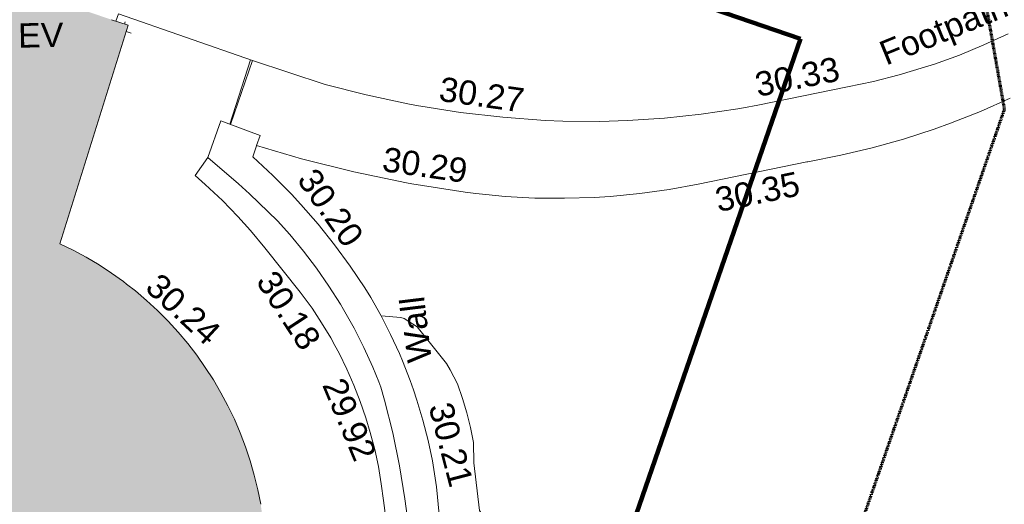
# Model space of a CAD drawing. Header units: millimetres. Extents: x -287732 to 520720, y -103372 to 287754.
# Tile 258 of 380: x 130475 to 145650, y 75731 to 83197. Entities that reach past the tile are written whole.
import ezdxf

# ---------------------------------------------------------------- set-up
doc = ezdxf.new("R2010")
doc.units = ezdxf.units.MM
doc.linetypes.add('Dash 1_5mm', pattern=[3, 1.5, -1.5])
doc.linetypes.add('IMPORT-UG_ELEC_STREET LIGHTING_QLB2 _2_', pattern=[2700, 1500, -300.0000000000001, 0, -250, 150, -300.0000000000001, 0, -200])
for name, color, linetype, lineweight, true_color in [('00_TOPO_EAVE', 7, 'Continuous', 9, 0x666666), ('00_UAV_BUILDING_OUTLINE', 5, 'Continuous', 9, 0x0000ff), ('00_UAV_CONCRETE', 9, 'Continuous', 9, 0x808080), ('00_UAV_EAVE', 7, 'Continuous', 9, 0x666666), ('00_UAV_FOOTPATH', 7, 'Continuous', 9, 0xa50000), ('00_UAV_WALL', 7, 'Continuous', 9, 0x7c00a5), ('01_DTM_CONTOUR_MJR', 7, 'Continuous', 9, 0x7f3f00), ('12333-PUM-2D-U-0001-C01 - Rev2_REVIT IMPORT_dwg', 7, 'Continuous', 9, 0x767676), ('A_RHA_Line', 7, 'Continuous', 9, 0x00a600)]:
    doc.layers.add(name, color=color, linetype=linetype, lineweight=lineweight, true_color=true_color)
doc.layers.add('00_UAV_SURFACE', color=7, linetype='Continuous', lineweight=9)
doc.layers.add('A_RHA_Detail', color=7, linetype='Continuous', lineweight=9)
doc.styles.add('Swis721 Lt BT_2', font='swissl.ttf', dxfattribs={"height": 375})

# ---------------------------------------------------------------- blocks, each defined once
blk = doc.blocks.new('12333-PUM-2D-U-0001-C01 - Rev2_REVIT IMPORT_dwg_MSL_Eaves_SYM_1-V86-Site Location Plan Proposed')
at = {"layer": '00_TOPO_EAVE', "color": 254, "true_color": 0xcccccc}
for p, q in [((84.05880818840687, 258.1988085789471), (116.0873754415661, 356.5791934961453)), ((356.5791934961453, -116.0873754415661), (147.2435561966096, -47.93638636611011))]:
    blk.add_line(p, q, dxfattribs=at)
blk = doc.blocks.new('12333-PUM-2D-U-0001-C01 - Rev2_REVIT IMPORT_dwg_MGS62954_T2_Galway_ITM_3d_Rev1-2077680-Site Location Plan Proposed')
at = {"layer": '00_UAV_CONCRETE', "color": 254, "true_color": 0xcccccc, "flags": 128}
blk.add_lwpolyline([(534039373.5321538, 725628553.8890716), (534039344.63754, 725628824.5851146), (534039314.2696524, 725629082.7058187), (534039273.4936813, 725629349.4011105), (534039221.5854377, 725629614.154945), (534039158.6359868, 725629876.5028536), (534039094.8519999, 725630102.8345001), (534039011.5499399, 725630359.4467081), (534038917.5751459, 725630612.3454956), (534038813.0924818, 725630861.0871919), (534038698.2852455, 725631105.2354195), (534038634.3207237, 725631227.66846), (534038573.3548481, 725631344.3618597), (534038438.5204598, 725631578.0470033), (534038294.0186262, 725631805.880887), (534038114.1108117, 725632057.0618747), (534037581.852, 725632750.8345), (534037367.0075736, 725633018.619787), (534037175.8519999, 725633238.8345), (534036940.9283855, 725633489.1902126), (534036680.040969, 725633739.0572511), (534036527.0156951, 725633881.6522334), (534036726.5075468, 725634156.0472265)], dxfattribs=at)
at = {"layer": '00_UAV_FOOTPATH', "color": 254, "true_color": 0xcccccc, "flags": 128}
for points in [[(534035349.3266553, 725636280.8783555), (534035390.5935, 725636393.3545), (534037441.5935, 725635636.3545002), (534038554.5935, 725635250.3545), (534039186.1791149, 725635076.6993076), (534039824.4826465, 725634929.6445007), (534039988.5935, 725634896.3545002), (534040024.559492, 725634890.0385182), (534040633.7452346, 725634783.0595131), (534041283.0753632, 725634696.8800559), (534041935.44474, 725634637.9673165), (534042210.5935, 725634621.3544999), (534042781.6600134, 725634606.7359697), (534043205.5935, 725634611.3544999), (534043776.2059858, 725634638.4110168), (534044345.1849382, 725634689.3385714), (534044911.5321747, 725634764.0478195), (534044996.5987194, 725634778.0758693), (534045216.5935001, 725634814.3544999), (534046604.5935001, 725635073.3545), (534047006.1964012, 725635149.7708026), (534047404.2470458, 725635242.9374591), (534047798.0471177, 725635352.6910237), (534047951.5935, 725635400.3545), (534048338.3215145, 725635532.8904736), (534048719.1602725, 725635681.504679), (534049093.4416531, 725635845.9363965)], [(534049107.8519999, 725634854.8345002), (534048649.4337707, 725634659.5235701), (534048183.2388794, 725634483.580524), (534047928.8519999, 725634396.8345001), (534047452.2889045, 725634251.2967097), (534046970.049346, 725634125.8429718), (534046482.9793362, 725634020.693375), (534045973.2541426, 725633930.4305958), (534045957.6315215, 725633927.5098126), (534044279.852, 725633613.8345), (534043829.2642741, 725633540.0574039), (534043375.9823258, 725633485.2136786), (534042920.8013663, 725633449.3995383), (534042669.852, 725633437.8345001), (534042213.3064025, 725633431.6315885), (534041756.9015221, 725633444.5522634), (534041301.4380479, 725633476.573857), (534041001.4951916, 725633510.3322992), (534040847.7150178, 725633527.6401931), (534040683.8519999, 725633550.8345001), (534039866.080618, 725633695.709419), (534039785.8520002, 725633711.8345001), (534038975.6102967, 725633894.1725316), (534038173.7148376, 725634110.280023), (534037482.8519999, 725634325.8345001)]]:
    blk.add_lwpolyline(points, dxfattribs=at)
at = {"layer": '00_UAV_SURFACE', "color": 254, "true_color": 0xcccccc}
for p, q in [((534037410.1661021, 725635647.9539832), (534037078.9121668, 725634662.26422)), ((534037084.665198, 725634660.021033), (534037441.5935, 725635636.3544999))]:
    blk.add_line(p, q, dxfattribs=at)
at = {"layer": '00_UAV_WALL', "color": 254, "true_color": 0xcccccc, "flags": 128}
blk.add_lwpolyline([(534040242.8519999, 725628007.8345001), (534040163.0439705, 725629021.9806292), (534040107.3171172, 725629424.4026637), (534040046.9019016, 725629740.3960351), (534039973.3072512, 725630053.5822998), (534039886.6622765, 725630363.4120232), (534039834.7401115, 725630522.9860966), (534039787.1189819, 725630669.341658), (534039674.852, 725630970.8345), (534039627.2395662, 725631088.1136708), (534039497.576474, 725631382.5441236), (534039355.6976507, 725631671.2865843), (534039201.852, 725631953.8345), (534039110.7730712, 725632104.8553923), (534038890.9957772, 725632445.6804185), (534038657.1389943, 725632777.0031654), (534038409.612987, 725633098.2423799), (534038148.8519999, 725633408.8345001), (534038006.066137, 725633568.2585819), (534037725.9768934, 725633861.5396297), (534037420.1987872, 725634152.2487513), (534037482.4906229, 725634324.145271), (534037482.8519999, 725634325.8345001), (534037539.3663123, 725634482.7267343), (534037364.1783544, 725634551.0349596), (534036939.9494204, 725634716.4477308), (534036726.5075468, 725634156.0472265), (534037193.852, 725633742.8345), (534037359.25686, 725633587.698843), (534037786.8519999, 725633162.8345), (534037970.383294, 725632950.063466), (534038177.9659134, 725632689.7276008), (534038374.4647131, 725632420.9274366), (534038559.5349673, 725632144.1345401), (534038732.852, 725631859.8345), (534038778.9178229, 725631779.5093597), (534038936.7735018, 725631486.3423575), (534039082.2141544, 725631186.8222028), (534039214.9846288, 725630881.4743556), (534039302.1238197, 725630655.6505529), (534039334.8520002, 725630570.8345001), (534039387.9426265, 725630368.8165941), (534039504.4749649, 725629865.6308694), (534039599.8338532, 725629358.0066562), (534039673.8519999, 725628846.8345001), (534039703.2675887, 725628585.7767789)], dxfattribs=at)
at = {"layer": '01_DTM_CONTOUR_MJR', "color": 254, "true_color": 0xcccccc, "flags": 128}
blk.add_lwpolyline([(534041491.3744013, 725627209.5672723), (534041459.0169938, 725627266.0800508), (534041407.6017634, 725627469.7663484), (534041304.2515361, 725627851.758518), (534040820.4151382, 725628648.7216817), (534040747.0517433, 725629382.0583438), (534040748.1343284, 725629695.0579002), (534040703.2012353, 725629926.6289245), (534040649.659485, 725630152.2252072), (534040587.6414908, 725630376.4797205), (534040513.795563, 725630601.4587536), (534040408.1392508, 725630822.9070334), (534040348.838527, 725630917.9922097), (534039910.5544163, 725631491.512009), (534039710.1409081, 725631625.1643928), (534039662.0816661, 725631638.1300607), (534039356.178673, 725631670.4031541)], dxfattribs=at)
at = {"xscale": 0.375, "yscale": 0.375, "zscale": 0.375}
blk.add_blockref('12333-PUM-2D-U-0001-C01 - Rev2_REVIT IMPORT_dwg_MSL_Eaves_SYM_1-V86-Site Location Plan Proposed', (534035449.4072435, 725636136.8660975), dxfattribs=at)
at = {"layer": '00_UAV_BUILDING_OUTLINE', "color": 251, "true_color": 0x666666, "insert": (534035966.2975316, 725632415.5856314), "char_height": 375, "width": 1495.902363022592, "attachment_point": 1, "rotation": 316.3710687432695, "line_spacing_factor": 1.005061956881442, "style": 'Swis721 Lt BT_2'}
blk.add_mtext('30.24', dxfattribs=at)
at = {"layer": '00_UAV_CONCRETE', "color": 251, "true_color": 0x666666, "insert": (534037744.822867, 725632435.6460979), "char_height": 375, "width": 1495.902363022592, "attachment_point": 1, "rotation": 302.20343711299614, "line_spacing_factor": 1.005061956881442, "style": 'Swis721 Lt BT_2'}
blk.add_mtext('30.18', dxfattribs=at)
at = {"layer": '00_UAV_EAVE', "insert": (534033837.9633088, 725636273.6479424), "char_height": 375, "width": 736.078940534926, "attachment_point": 1, "line_spacing_factor": 1.005061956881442, "style": 'Swis721 Lt BT_2'}
blk.add_mtext('EV', dxfattribs=at)
at = {"layer": '00_UAV_FOOTPATH', "color": 251, "true_color": 0x666666, "char_height": 375, "attachment_point": 1, "line_spacing_factor": 1.005061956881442, "style": 'Swis721 Lt BT_2'}
for s, insert, width, rotation in [('Footpath', (534047069.6550971, 725635737.0618873), 2436.183848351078, 21.20514410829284), ('30.33', (534045154.0125732, 725635310.0281634), 1495.902363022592, 10.300996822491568), ('30.27', (534040349.3052403, 725635339.8079743), 1495.902363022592, 350.95508452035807), ('30.29', (534039456.0652949, 725634272.8060437), 1495.902363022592, 350.8439695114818), ('30.35', (534044509.6973069, 725633546.0246489), 1495.902363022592, 10.589685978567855)]:
    blk.add_mtext(s, dxfattribs=dict(at, insert=insert, width=width, rotation=rotation))
at = {"layer": '00_UAV_WALL', "color": 251, "true_color": 0x666666, "char_height": 375, "attachment_point": 1, "line_spacing_factor": 1.005061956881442, "style": 'Swis721 Lt BT_2'}
for s, insert, width, rotation in [('30.20', (534038396.0797378, 725633998.6386093), 1495.902363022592, 304.1054646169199), ('Wall', (534039753.890203, 725630925.164176), 1130.237340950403, 95.95020533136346), ('29.92', (534038773.7245563, 725630763.704192), 1495.902363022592, 291.76803004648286), ('30.21', (534040426.1518825, 725630352.3412154), 1495.902363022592, 283.681554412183)]:
    blk.add_mtext(s, dxfattribs=dict(at, insert=insert, width=width, rotation=rotation))
blk = doc.blocks.new('12333-PUM-2D-U-0001-C01 - Rev2_REVIT IMPORT_dwg-1620468-Site Location Plan Proposed')
blk.add_blockref('12333-PUM-2D-U-0001-C01 - Rev2_REVIT IMPORT_dwg_MGS62954_T2_Galway_ITM_3d_Rev1-2077680-Site Location Plan Proposed', (-533641079.6498471, -725615854.3561786))

msp = doc.modelspace()

# ---------------------------------------------------------------- hatches: boundary and pattern name
at = {"layer": 'A_RHA_Detail', "true_color": 0xc0c0c0}
h = msp.add_hatch(color=9, dxfattribs=at)
h.paths.add_polyline_path([(-80880.60083809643, -68502.79057078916), (-80400.865924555, -68483.41509113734), (-80400.865924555, -62984.64684185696), (-24474.85765177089, -63009.32043784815), (-24456.14471271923, -50840.30023858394), (-36622.55041039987, -50831.65104353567), (-36622.55041039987, -44228.57792613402), (-50959.0526582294, -44218.38599194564), (-50959.0526582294, -42573.78171514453), (-54563.9325804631, -42571.21897729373), (-54565.69773352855, -45054.17447474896), (-92408.82109321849, -45027.27149621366), (-92411.78875845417, -49201.74309222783), (-100061.9988811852, -49201.74309222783), (-100052.2214449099, -64852.82557838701), (-86120.90825229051, -64852.82557838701), (-86092.1662649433, -62957.90041523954), (-84861.10047608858, -62957.90041523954), (-84854.79052929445, -68240.109737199), (-80870.60226892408, -68240.10973722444)])
h.paths.add_polyline_path([(-137238.9269902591, -68461.9384092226), (-132719.7426408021, -68433.0633692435), (-132847.0731201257, -62850.04282283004), (-130454.6837966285, -62916.63108078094), (-130498.2830220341, -61355.85393642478), (-117581.136331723, -61423.42893438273), (-117492.3908565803, -49183.91309190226), (-125136.5200282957, -49178.47881952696), (-125133.572703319, -45032.61887136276), (-163007.1824077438, -45005.6942194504), (-163007.1824076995, -44090.2963411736), (-163123.8521269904, -44090.21339942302), (-163122.6389897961, -42383.75184302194), (-166563.8543419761, -42383.75184298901), (-166565.034908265, -44044.39824208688), (-193158.4656786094, -44025.49275805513), (-193195.152889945, -62863.65652504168), (-137269.7106414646, -62916.63108078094), (-137254.3708868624, -65679.90523788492)])
h.paths.add_polyline_path([(120310.9497607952, -32334.28230164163), (120312.4652266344, -31610.73011961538), (133451.2244789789, -31638.24899384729), (133469.2230092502, -19717.98315780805), (121295.7536929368, -19692.48606430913), (121319.8434528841, -8190.941560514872), (112277.0825930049, -8172.001674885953), (112263.1770823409, -14811.1234547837), (78285.85310969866, -14739.95861438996), (78292.82277619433, -8167.077575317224), (75241.99098605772, -8160.673431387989), (69355.76844233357, -8152.931592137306), (69353.6659720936, -9156.74635762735), (68372.60878945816, -9154.691552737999), (68372.60878945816, -13705.52853215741), (69333.7233474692, -13707.54156770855), (69325.07112547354, -16249.53369228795), (66623.4489111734, -16249.53369228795), (66619.79243935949, -17995.29925530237), (65989.07757494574, -17995.2992552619), (65985.44262772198, -19730.78799483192), (57152.23993377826, -19712.28702421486), (57127.42535098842, -31559.89463417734), (70277.87165424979, -31587.43801817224), (70277.87165431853, -32271.7414715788), (78263.96947909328, -32285.12944888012), (78266.62661740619, -31019.79372153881), (112335.8856506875, -31091.15111860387), (112335.8856506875, -32317.57330553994), (119781.4233959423, -32333.17321913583)])
h.paths.add_polyline_path([(7503.717409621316, -1791.439263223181), (15482.43097392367, -674.0213231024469), (15484.0826588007, 148.1327206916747), (56188.28042539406, 205.5276654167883), (56155.84326007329, 14338.3166313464), (18016.62665935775, 14236.48149539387), (17967.9025208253, 34313.18372071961), (21727.10644863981, 34324.0692624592), (21708.90974962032, 40608.10218321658), (18009.66447159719, 40608.10218321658), (17995.54603706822, 45483.75063442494), (9770.084204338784, 45420.6329473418), (3966.213879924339, 45446.76585222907), (3984.771235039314, 14176.56786832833), (1023.062455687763, 14176.56786837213), (-276.5134647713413, 14190.52623461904), (-231.6790044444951, 5968.135265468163), (-226.4491536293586, 193.7444677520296), (553.0869992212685, 183.4716499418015), (7477.609307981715, 143.2867586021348), (7488.638446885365, -674.0213231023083)])
h.paths.add_polyline_path([(77755.59663317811, 53.47451145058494), (77729.51881611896, 1699.844979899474), (94464.47132486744, 1659.976083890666), (94606.37913471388, 17991.390236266), (88810.4190114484, 18015.03260816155), (88799.89418497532, 14436.74271609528), (69413.88950349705, 14457.8773889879), (69377.35724448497, 99.62816357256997), (75241.99098605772, 67.32134432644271)])
h.paths.add_polyline_path([(61252.12079701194, 46453.95617366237), (105774.7348988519, 46472.68783506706), (105768.2642198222, 61852.61234306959), (92285.13876309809, 61852.61234306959), (92308.59670399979, 65784.30757140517), (96107.4668000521, 65767.60445243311), (96059.68081117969, 75209.20847378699), (101084.8427276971, 75071.88872764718), (104988.0046543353, 74765.36560406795), (108403.6894220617, 74363.8408943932), (112009.2703903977, 73787.25420861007), (115645.3524815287, 73049.69667206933), (116890.8108051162, 72761.69136252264), (120208.9929833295, 71893.18353872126), (120865.241739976, 71703.68484519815), (124135.6329506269, 70669.67317906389), (127435.6253142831, 69480.50055823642), (127820.4368670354, 69394.93141813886), (128274.3081769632, 69331.69585753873), (128731.8791144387, 69306.66104516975), (129189.9401488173, 69320.00258290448), (129645.2782985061, 69371.62688826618), (130094.6997111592, 69461.17185603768), (130535.0520071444, 69588.00939074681), (130963.246434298, 69751.24981927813), (131376.2795165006, 69949.74812590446), (131771.2541232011, 70182.11198903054), (132162.5575600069, 70460.5404660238), (132496.0921583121, 70741.69081113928), (132820.871367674, 71064.98072578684), (133117.4593294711, 71414.31364272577), (133383.77568926, 71787.23923950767), (133616.5473239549, 72178.5372844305), (133817.1647262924, 72590.54524898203), (133982.6025969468, 73017.89547513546), (134111.7005086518, 73457.59040801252), (134203.5529320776, 73906.54590458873), (134257.5155883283, 74361.61286216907), (134272.5462649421, 74819.5993153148), (134250.5259875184, 75277.29281745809), (134189.6227572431, 75731.48297747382), (134090.9274700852, 76178.98397757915), (133955.1324028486, 76616.65691993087), (133783.1900598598, 77041.43184345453), (133576.3064937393, 77450.32925647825), (133335.932843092, 77840.48103920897), (133063.7551572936, 78209.15055532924), (132761.6825665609, 78553.75185442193), (132431.8338935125, 78871.8678050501), (132076.5227905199, 79161.26705197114), (131698.2415080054, 79419.91966861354), (131299.6434187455, 79646.01139197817), (131093.5942456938, 79746.34209763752), (132146.0467355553, 83110.22226145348), (122787.7632953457, 86282.54285518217), (121604.3555412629, 82800.3591886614), (117095.9864227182, 83870.84033785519), (116841.9598400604, 83526.35449572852), (116120.5435466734, 91221.93611972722), (110237.7341284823, 91274.27491021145), (110194.3680786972, 90435.39030214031), (104988.0046543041, 90486.49901390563), (104973.2761846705, 94309.82427956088), (103746.1314668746, 94309.8242795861), (103839.9937121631, 122852.1474271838), (96365.09202306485, 122931.9599470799), (96350.3400238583, 123952.4168585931), (104555.5505249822, 123902.1925226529), (104607.3234458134, 120248.5396156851), (125502.5015002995, 120134.1933400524), (125662.0200253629, 137657.3796882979), (114479.5865733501, 137699.2256881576), (114382.306264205, 129149.9458158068), (104644.159003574, 129187.9975073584), (104577.9931702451, 126217.3903144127), (101184.4926406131, 126159.1566967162), (101264.6166812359, 135959.2655565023), (89967.23178808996, 135988.8856164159), (89927.63362986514, 125823.6463181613), (93630.53562302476, 125840.7948842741), (93580.65688892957, 122931.9599470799), (88697.38835376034, 122904.7310126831), (88679.3898954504, 95739.09143775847), (86378.25848996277, 95739.09143775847), (86378.18187189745, 96178.1008337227), (83279.50743284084, 96200.92083327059), (83273.62493422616, 95735.74732133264), (70169.67509619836, 95733.22421950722), (70166.26842742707, 96272.07409347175), (66674.99731294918, 96257.14073655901), (66654.74538556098, 95755.71092136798), (65784.77231079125, 95755.71092136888), (65887.65094984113, 117470.630565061), (53473.3427162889, 117487.9046429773), (53434.44066309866, 98570.46349063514), (40649.41626916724, 98570.46349063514), (40610.16711559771, 94406.01479078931), (38853.82372868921, 94410.36303440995), (38848.65589191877, 89463.65332729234), (40612.46601912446, 89518.45976927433), (40665.38257362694, 86257.73741128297), (38372.19584460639, 86305.72309285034), (38369.79374539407, 76901.0507917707), (50937.9512507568, 76944.40198294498), (50922.88567286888, 74598.78180889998), (56484.9061132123, 74588.85093771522), (56484.9061132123, 75194.85181995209), (92465.4037153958, 75233.0258166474), (92645.92783662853, 71766.64845094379), (89810.55521366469, 69362.83965827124), (85313.16173974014, 69360.94750420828), (85313.16173974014, 66907.4050808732), (75210.14498263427, 66903.15451589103), (75210.14498263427, 63815.70944550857), (70819.40014309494, 63815.70999200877), (70819.21601505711, 64253.35708059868), (69456.83415683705, 64253.35708059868), (69455.7195737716, 66901.99623166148), (61303.32856759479, 66898.5668068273), (61304.56054988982, 63970.32021231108), (70500.41048208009, 63970.32021219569), (70500.4088543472, 61852.59006207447), (61245.6438848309, 61848.69637488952), (61252.03558504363, 46656.49344428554)])
h.paths.add_polyline_path([(-17153.16561239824, 48569.32684293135), (-17153.16561224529, 60770.38083685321), (-29362.88357759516, 60774.70428694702), (-29362.88357759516, 67399.20394580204), (-43507.24466814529, 67405.01911303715), (-43488.5313307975, 69093.07334175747), (-45766.41866231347, 69109.32868388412), (-45794.3462003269, 67405.01911303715), (-47272.11273194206, 67404.2124544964), (-47272.44887633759, 66454.91798908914), (-86004.56386332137, 66468.63299519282), (-86006.66970787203, 60521.58362721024), (-92662.87722510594, 60521.58362721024), (-92665.2138765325, 50184.35611932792), (-79752.0168396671, 50179.78309939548), (-79752.016597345, 48591.4932381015), (-17157.7163123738, 48569.32845417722)])
h.paths.add_polyline_path([(-201056.4185878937, 48628.75479108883), (-138377.9751621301, 48634.64535779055), (-138377.9751621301, 50133.28201003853), (-125467.710581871, 50134.49626164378), (-125468.6909603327, 60566.1903686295), (-132186.8595614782, 60565.86652591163), (-132187.4203588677, 66533.0197876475), (-170643.3098734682, 66805.61809689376), (-170643.3098732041, 67738.78475848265), (-200340.0100486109, 67488.93693764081), (-200348.7171487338, 60827.78025104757), (-201057.5650552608, 60827.71357558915), (-201056.6510294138, 51102.04313372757)])
h.paths.add_polyline_path([(-240051.5126725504, 54769.19491160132), (-239444.490259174, 54811.10754483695), (-239186.5396223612, 54841.92927608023), (-238764.8191577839, 54940.98166103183), (-238382.4735933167, 55122.46891388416), (-237990.3402229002, 55354.87497234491), (-237269.2031023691, 55936.21515020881), (-237032.4836384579, 56225.56611516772), (-236793.0039602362, 56569.31473944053), (-236554.5880578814, 57004.26389721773), (-236432.7219585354, 57267.46508908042), (-236300.081527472, 57753.26238983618), (-236250.7285154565, 58017.17885684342), (-236235.6490609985, 58516.21786804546), (-236233.2538429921, 58987.85640053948), (-236213.7029795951, 59823.48083769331), (-236363.8287855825, 59820.86038205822), (-236634.0279869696, 60698.06075827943), (-236391.9547756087, 61432.19726339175), (-236225.4740089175, 61435.10319600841), (-236201.6036569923, 62637.68779596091), (-232563.5271750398, 62639.28734435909), (-232563.5271750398, 63049.03842404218), (-232732.1945866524, 63049.15302218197), (-232860.1521277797, 63457.95890274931), (-232731.606808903, 63914.24862697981), (-232560.8209656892, 63914.24862697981), (-232515.1276847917, 70598.00033009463), (-240628.6947849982, 70598.85496273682), (-240629.7923196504, 72350.98321577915), (-246412.6011212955, 72347.36085933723), (-246412.6011212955, 70616.45923936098), (-254449.5805725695, 70618.60952619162), (-254454.637144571, 70754.06491720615), (-254469.7140363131, 73191.66276250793), (-263883.2532625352, 73267.83063688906), (-263902.4181505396, 68260.74348553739), (-263714.8217520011, 68259.82096572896), (-263552.9672900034, 67819.65434396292), (-263719.0883117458, 67392.2068408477), (-263913.6298699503, 67392.20684284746), (-263956.7001913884, 58633.76423459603), (-260181.1963171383, 58611.22607638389), (-260192.3146983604, 56354.25111579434), (-257184.684388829, 56339.46086021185), (-257213.4419957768, 57092.93866021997), (-257338.5163846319, 57093.27331223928), (-257471.0109294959, 57531.74572308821), (-257338.5163845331, 58062.22513696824), (-257203.4956297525, 58064.06881289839), (-257173.5751889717, 58598.54056692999), (-256478.2273617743, 58575.27357994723), (-256478.2273617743, 58788.51859473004), (-256013.0091299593, 58911.92701534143), (-255397.0786664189, 58780.99767617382), (-255397.0786664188, 58595.982422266), (-243809.885361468, 58585.92793201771), (-243805.3570672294, 58352.04527760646), (-243740.939469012, 57884.52572680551), (-243619.0830608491, 57421.84877545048), (-243424.3877545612, 56943.65915412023), (-243247.1437899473, 56608.24157713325), (-243003.0710579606, 56249.99021479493), (-242732.2093200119, 55932.75703082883), (-242371.7230178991, 55603.12658811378), (-242141.255125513, 55424.88676767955), (-241804.9643037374, 55216.88439822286), (-241529.4640827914, 55077.02869055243), (-241100.6275144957, 54917.18295003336), (-240836.2134980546, 54840.82833176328), (-240453.4486195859, 54788.60784130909), (-240218.9578693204, 54777.28227442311)])
h.paths.add_polyline_path([(40276.69022552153, 59895.36417752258), (40328.62676029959, 69196.9439153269), (36588.99968785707, 69217.8245910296), (36619.46637569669, 74674.25962428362), (32264.36460078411, 74687.02318924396), (32233.48293867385, 69156.26826306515), (11916.69390495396, 69269.70959686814), (11966.66200111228, 78218.75165974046), (29087.509017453, 78123.15526808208), (29143.44567205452, 88141.1370047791), (15719.348796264, 88216.09212953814), (15732.60379610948, 90589.9978889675), (4594.294101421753, 90652.19003489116), (4525.129359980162, 78265.12250449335), (10096.76365553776, 78234.01258731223), (10077.43887221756, 74773.03821910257), (4547.641142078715, 74803.91453678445), (4465.579974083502, 60107.1600234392), (19125.89094760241, 60025.30234268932), (19139.86249374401, 62527.53804644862), (31738.59196305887, 62457.19146404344), (31724.55430858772, 59943.11609815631), (38369.79364225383, 59906.01157293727)])
h.paths.add_polyline_path([(-246083.0241259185, 72334.29150213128), (-246083.0594797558, 72334.30275087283), (-246208.2905500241, 72334.29150213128)])
h.paths.add_polyline_path([(-114575.3004830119, 112178.0758695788), (-114575.3246435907, 112178.0758695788), (-114707.2752166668, 115801.5811617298)])
h.paths.add_polyline_path([(-154699.9178765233, 101760.4080976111), (-114382.050333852, 101776.0542914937), (-114382.050333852, 106926.9360164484), (-113755.641395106, 106927.1792101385), (-113757.5507412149, 111847.2721531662), (-114431.6837526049, 111847.2721531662), (-114431.8097758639, 112178.0758695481), (-114575.3004830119, 112178.0758695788), (-114578.9984943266, 121707.2390833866), (-123056.9849702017, 121707.2390833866), (-123068.8201032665, 156452.7036899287), (-119381.2340625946, 156454.1348067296), (-119381.2340625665, 160165.8597952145), (-115501.031452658, 160167.3662801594), (-115503.3750945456, 166206.5793118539), (-132411.7987151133, 166599.6604729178), (-132411.8243278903, 166665.6603411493), (-135275.0124468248, 166664.5490317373), (-135275.0124468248, 166628.1883101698), (-135911.3205076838, 166628.1944502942), (-135911.3479256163, 166352.1604668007), (-152521.1633846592, 166345.7146753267), (-152518.3680955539, 159142.6836790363), (-150699.3133726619, 159117.9265656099), (-150758.5477087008, 122560.691203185), (-151059.2005266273, 122560.691203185), (-151061.0981347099, 121302.4374932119), (-154138.3148337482, 121372.6012653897), (-154138.3148337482, 121865.1834517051), (-154704.3888425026, 121867.2611370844), (-154688.5451973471, 119352.3937021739), (-154745.5933227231, 119352.3715636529), (-154745.5763474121, 118722.1532660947), (-160794.1544526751, 118748.7442832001), (-160794.1544526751, 119410.5425977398), (-163852.1622693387, 119422.408321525), (-163855.0715294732, 118762.2003111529), (-167568.6765459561, 118778.5256058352), (-166634.6619849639, 124395.1277019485), (-166930.050559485, 124500.0918161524), (-167568.6765459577, 124707.6250903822), (-168028.2173235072, 124841.3808647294), (-168630.5006276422, 124991.3056740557), (-169238.2056069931, 125117.4693074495), (-169850.3952285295, 125219.6772876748), (-170466.1255403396, 125297.7720169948), (-171089.11025998, 125351.8553033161), (-171704.4065937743, 125381.1774255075), (-172325.0479971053, 125386.3595015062), (-172782.2248668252, 125374.5832362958), (-173401.7764235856, 125337.4554476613), (-174109.844898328, 125263.4341236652), (-174634.1213722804, 125190.4100126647), (-175245.0145766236, 125080.719099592), (-176047.1958093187, 124895.7675260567), (-176665.4852587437, 124724.7228134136), (-177045.3001228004, 124609.1129151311), (-177631.5127792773, 124405.2077276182), (-176665.4852586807, 118818.5158794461), (-177558.9402083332, 118822.4435768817), (-177662.2853368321, 125263.4341236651), (-176365.3912351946, 126542.9270807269), (-159462.2970490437, 126319.910391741), (-157057.7396790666, 128609.0850976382), (-157060.6673204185, 136153.1661957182), (-158638.8016610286, 137740.2441626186), (-159352.3735831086, 137740.2441626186), (-161634.4140634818, 140201.1078539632), (-168727.9404945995, 140256.8191146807), (-171035.0401161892, 137942.8847305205), (-174184.1459014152, 137942.8847305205), (-176460.1167434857, 140292.2858551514), (-177341.6856934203, 140292.2858551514), (-177341.7113613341, 140358.4281613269), (-183428.5803825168, 140356.0660244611), (-185921.6385985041, 137917.4639994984), (-185921.6385985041, 131757.3091155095), (-186906.8767412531, 131756.9267733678), (-187725.3914540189, 130809.9989183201), (-187724.058890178, 127376.1828148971), (-186481.0281350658, 126304.5577463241), (-186479.4846754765, 122327.2959175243), (-185176.2828158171, 121059.4673825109), (-180304.1129154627, 121059.4673824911), (-180304.1136492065, 118802.0484409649), (-193555.3706955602, 118802.0484409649), (-193555.368699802, 133117.8341649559), (-192593.6442938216, 133118.2073819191), (-192593.6442938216, 134200.8158367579), (-192224.6284783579, 134200.9592041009), (-192225.5653014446, 136615.0101267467), (-192595.0012460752, 136615.0101267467), (-192595.4357332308, 137734.4745165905), (-193589.2709668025, 137734.4746851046), (-193589.2685988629, 147474.570583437), (-193163.2062206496, 147492.8644732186), (-192765.7252967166, 147531.087133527), (-192359.9383250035, 147589.5931622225), (-192199.8207947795, 147616.5827294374), (-191882.7548926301, 147682.9245600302), (-191568.5380070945, 147761.6632019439), (-191257.654638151, 147852.677242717), (-190828.6072909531, 148002.2045655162), (-190647.7999969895, 148070.9514233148), (-190349.7690789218, 148197.8750094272), (-190056.9509284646, 148336.4013817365), (-189769.797051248, 148486.3169427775), (-189405.3590254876, 148698.0567944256), (-189132.906026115, 148873.2749095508), (-188867.542109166, 149059.0543929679), (-188609.6764469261, 149255.1087866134), (-188354.9814055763, 149465.3525772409), (-188079.6339208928, 149713.879248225), (-187884.9836199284, 149901.8220103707), (-187545.928247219, 150265.8040604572), (-187446.29984479, 150378.3960832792), (-187241.3270201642, 150629.2310214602), (-187046.3599558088, 150887.9197697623), (-186861.6992771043, 151154.0634500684), (-186546.1373636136, 151669.829875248), (-186524.4196769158, 151707.0632450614), (-163675.2898318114, 151669.829875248), (-163687.5843045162, 148134.07679455), (-157303.6541541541, 148136.492106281), (-157303.6541541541, 155759.91501608), (-157557.4317586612, 155765.0384228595), (-157555.9168973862, 166678.0466575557), (-187009.2021991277, 166699.7464767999), (-187013.0952111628, 162054.4009359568), (-188707.17754695, 162044.5925187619), (-188705.9961892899, 155021.5333641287), (-188737.9999316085, 154650.5326604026), (-188799.0133969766, 154283.1866125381), (-188857.2045401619, 154035.4341107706), (-188966.1106131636, 153679.3368924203), (-189102.6200311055, 153332.8820747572), (-189265.8911675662, 152998.2056672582), (-189454.9174011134, 152677.371060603), (-189645.2484685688, 152421.3220123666), (-189916.9563410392, 152104.2450531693), (-190212.7041973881, 151809.4634871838), (-190530.6686598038, 151538.7947471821), (-190868.8893671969, 151293.9075915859), (-191225.281078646, 151076.3118324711), (-191597.6465194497, 150887.3490191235), (-192092.8415776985, 150682.5621956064), (-192519.2468154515, 150561.8451365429), (-192903.8930791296, 150482.240889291), (-193187.215491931, 150440.8868273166), (-193594.1866364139, 150407.1257787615), (-193594.5952989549, 151459.9895227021), (-205369.2399268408, 151455.4201247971), (-205354.4523517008, 113350.0822379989), (-207187.1580384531, 113349.3710182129), (-207184.3024929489, 105991.0636522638), (-205312.8748221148, 105991.1901500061), (-205311.2362476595, 101769.6553082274), (-175488.6451201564, 101781.2285901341), (-175488.6451201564, 110889.6985621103), (-154703.4627663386, 110897.5679794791), (-154700.2792295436, 102691.5597281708)])
h.paths.add_polyline_path([(193735.9435693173, 113047.8274774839), (208865.0938716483, 114991.0266430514), (208976.1154123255, 114126.6471160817), (216447.8967332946, 115086.3281915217), (216038.7305308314, 118271.9702413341), (232648.5073383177, 120405.3421626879), (233425.993615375, 114352.0734369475), (240632.2017567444, 115277.6440988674), (239854.8412683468, 121329.9334727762), (256406.8682407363, 123455.8879629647), (257091.7572256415, 118089.1198988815), (264572.2871227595, 119040.8180953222), (261877.8350555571, 138524.7609215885), (259178.7147038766, 138221.6086035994), (259197.3483655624, 137439.0084132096), (254686.1480587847, 136897.0007612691), (255412.6810205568, 131314.8303176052), (240852.7447969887, 129522.4514056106), (239771.0426543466, 137918.8519126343), (240649.5822431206, 138010.1984551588), (240062.3063116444, 142776.6750342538), (239165.7694642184, 142685.0143484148), (237630.9646614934, 151018.3171732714), (266172.8791088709, 154560.7889781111), (271297.1876944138, 142612.4006970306), (276531.7397502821, 144861.098714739), (274941.5029779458, 148527.9037281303), (302074.5307653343, 160134.9084326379), (300215.9323773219, 164320.1841173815), (301528.1613272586, 164907.0997989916), (300405.1237791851, 167477.8916353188), (299016.6944531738, 166945.7181824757), (295626.7488506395, 174518.754428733), (294333.0289184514, 177537.1551681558), (287288.8475947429, 174518.754428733), (289427.6893504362, 169661.0163463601), (272956.7816584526, 162557.1203578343), (271943.2187787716, 164897.4305293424), (267016.3118217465, 162764.0369715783), (268502.3094164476, 159357.0430143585), (265200.4029574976, 157946.4096681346), (226856.416695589, 153146.7821792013), (227510.3041274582, 148852.0205334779), (228280.9873165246, 141179.0007483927), (227302.3544112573, 141050.281300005), (227895.3788235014, 136433.1758633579), (228748.5501749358, 136523.8855003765), (229602.3077302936, 128023.7667641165), (217691.2359889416, 126493.8999679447), (217642.3600127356, 126874.433267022), (215138.5007311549, 126552.8357430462), (215194.9980427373, 126112.965074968), (215015.6132226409, 126089.924757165), (214840.9672575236, 127449.66446064), (192258.7012018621, 124549.1816390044), (193486.3576426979, 114991.0266430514)])
h.paths.add_polyline_path([(-78076.24187439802, 117605.5188722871), (-78076.23951902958, 117610.0871211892), (-78070.318122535, 129485.7330792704), (-74723.15926543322, 129478.385255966), (-74723.15926543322, 125435.7860624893), (-48015.64546086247, 125380.0246061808), (-47996.55031653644, 135872.5822179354), (-61198.15919578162, 135901.5630078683), (-74714.72264144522, 135923.5088764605), (-74723.6287602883, 131865.2975510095), (-78070.318122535, 131872.642169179), (-78062.97909487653, 149549.7689430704), (-58292.26570492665, 149541.5607197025), (-58292.26570491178, 148946.2407608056), (-37707.70924046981, 148937.6946533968), (-37703.30827430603, 159740.0672041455), (-44148.26955755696, 159742.7429641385), (-44148.26955755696, 162961.3319174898), (-49829.95437583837, 162961.3319174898), (-49830.92144130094, 160632.0129326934), (-78494.09026625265, 160643.9130440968), (-78494.09026625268, 161615.1537738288), (-78739.225852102, 161615.2555472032), (-78691.7919454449, 168187.9195488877), (-90844.57645036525, 168126.8149079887), (-90962.52567694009, 152686.7636277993), (-89064.97866809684, 152685.9758215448), (-89079.54115380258, 117610.0871211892), (-78374.80218507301, 117605.6428258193)])
h.paths.add_polyline_path([(69254.82576126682, 129235.9722870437), (69259.97086178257, 136167.789247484), (86068.0992678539, 136131.0235193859), (86008.66431381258, 164703.3084147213), (58789.63167882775, 164723.511581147), (58789.63167882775, 170119.2062865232), (54460.1632489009, 170122.4198087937), (54457.21717773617, 166153.279245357), (47042.2151650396, 166158.7829869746), (47041.10931533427, 164668.9097040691), (39173.27935198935, 164674.7495545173), (39172.83712618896, 164078.9539098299), (17014.87910992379, 164095.4005254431), (17002.38841206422, 147267.1142245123), (12659.63471563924, 147267.1142245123), (12653.60087534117, 139137.9291796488), (17031.41608901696, 139134.6797717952), (17024.5879174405, 129935.3194463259), (39191.34773726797, 129918.8662983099), (39191.34773726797, 129258.2867272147), (69014.0340609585, 129236.1510132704)])
h.paths.add_polyline_path([(39265.62356917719, 139467.8223435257), (33050.91021530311, 139484.1586867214), (33087.56357182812, 153427.9220784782), (39277.60130889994, 153411.6505991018), (39277.60130890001, 152830.3127277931), (43058.29603858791, 152820.3745823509), (43024.83899408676, 140092.5601633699), (39267.2657899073, 140092.5601633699)])
h.paths.add_polyline_path([(1979.548949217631, 189123.2414339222), (18699.10403225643, 189180.0465563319), (18678.46874730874, 195253.6675675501), (24349.02704561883, 195272.9334348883), (24334.96888372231, 199550.7690688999), (28829.78348974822, 199566.0403168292), (28798.3577216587, 208815.6446464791), (24334.949615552, 208806.151404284), (24333.90624841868, 209113.2475694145), (16811.59093053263, 209087.6903002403), (16806.58456499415, 208843.5909093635), (6772.293057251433, 208809.4991440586), (6797.166076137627, 201488.5780549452), (-8471.058649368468, 201436.7038490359), (-8471.058649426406, 200429.0172028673), (-11856.09020770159, 200417.5164702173), (-11823.72827009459, 190892.3684138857), (-7614.729360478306, 190906.6685966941), (-7614.729360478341, 190170.8290169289), (-4608.619189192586, 190169.2993656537), (-4608.238782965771, 190916.8832264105), (1973.379031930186, 190939.2444180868), (1977.122761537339, 189837.3456693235)])
h.paths.add_polyline_path([(-20506.22133143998, 190640.0286460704), (-20122.28942212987, 206347.1214480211), (-41550.34215551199, 207015.2557957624), (-41462.26177903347, 210449.6195896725), (-31391.41053372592, 210152.0276719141), (-31078.64493155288, 223862.5743669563), (-44305.08575743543, 224230.7972280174), (-44490.79956591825, 211865.5542346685), (-47510.12209648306, 211942.9901385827), (-47722.57925071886, 203659.0205614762), (-47076.06680548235, 203635.3001465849), (-47175.4684425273, 199531.9403872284), (-46801.21126120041, 199520.4703269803), (-46873.68175963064, 195478.5899481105), (-44600.40472248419, 195425.2559779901), (-44685.88459507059, 192243.2795180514), (-38073.99929115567, 192135.6564362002), (-38104.39995468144, 191126.972250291), (-21537.79264466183, 190668.5723412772)])
h.paths.add_polyline_path([(16801.02360973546, 195961.500137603), (9656.615133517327, 196015.1086063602), (9643.838150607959, 199513.9922857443), (11631.77992468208, 199485.8321209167), (11631.7920940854, 203322.2460456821), (16806.58456511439, 203391.4855728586), (16801.0407710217, 195984.4293109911)])
h.paths.add_polyline_path([(122084.9264926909, 200536.2570557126), (122088.1805162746, 206386.1947929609), (125211.1061638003, 206386.1947929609), (125211.1162733, 206645.8932837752), (126202.7098976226, 206645.8932838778), (126203.0204769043, 207041.0477229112), (130401.4034741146, 206979.0758390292), (130444.2691124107, 209883.280297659), (126202.8383603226, 209945.8832030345), (126203.0204769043, 214624.1281189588), (127364.791950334, 214624.1281190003), (127365.2106673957, 225380.2058567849), (126159.8599207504, 225380.2527798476), (126207.4133336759, 241475.3410923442), (119482.5411291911, 241495.8747898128), (119479.2041949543, 246182.0096278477), (109943.9121324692, 246175.2196735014), (109953.2702601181, 233033.381429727), (115000.5285021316, 233033.3814296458), (114999.579292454, 208653.4991933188), (112026.3032630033, 208653.4991933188), (112024.3519988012, 200538.6761891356), (122024.6079402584, 200536.2715596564)])
h.paths.add_polyline_path([(30087.05071580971, 200986.75440713), (38030.67179071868, 201028.6865660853), (38030.67179071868, 202922.9731660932), (38109.89531492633, 202923.3913649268), (38067.25569096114, 208827.6066631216), (38013.35839378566, 208827.6672237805), (38012.38630971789, 209012.5383931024), (30044.90685988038, 208970.480297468), (30076.83023715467, 202922.9203834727)])
h.paths.add_polyline_path([(195986.2599417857, 205661.5722736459), (202896.8751332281, 206052.0074670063), (202676.8862551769, 209945.7611691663), (195766.2710618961, 209555.3259759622)])
h.paths.add_polyline_path([(-91652.40581580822, 206392.6172135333), (-79454.24421187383, 206432.5105635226), (-79629.29258199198, 238245.6998510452), (-68904.21147484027, 238215.095164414), (-68918.55832832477, 246312.9061543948), (-68918.56040493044, 246314.0782553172), (-68756.515268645, 246312.9061543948), (-68755.20581930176, 246638.9786699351), (-79620.07671794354, 246651.3624133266), (-79606.5628449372, 247343.5411849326), (-82154.50636787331, 247318.0695596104), (-82154.50636787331, 247488.1275895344), (-91640.64698348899, 247472.5371040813), (-91638.72040628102, 246846.4753752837), (-131470.3702759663, 246641.42150215), (-131470.3702759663, 250159.5419305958), (-142857.1087886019, 250176.7939677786), (-142864.0554935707, 246220.0701029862), (-165118.8027587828, 246272.3986783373), (-165040.0492656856, 253907.936045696), (-178677.4727934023, 253929.5079730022), (-178699.5521575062, 238176.7234097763), (-138599.3373496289, 238209.4781454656), (-138548.4479938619, 206627.5237025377), (-126646.6702863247, 206572.2299428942), (-126666.6805510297, 234825.8818836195), (-124962.7180531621, 234825.9534805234), (-124969.0241559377, 234688.4891474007), (-91595.61129713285, 234664.3133306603), (-91650.87307429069, 207155.5994723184)])
h.paths.add_polyline_path([(142123.7078574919, 209113.5383730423), (152768.4446292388, 209127.3137314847), (152745.2992288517, 227012.63380935), (142100.5623961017, 226998.8584508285), (142121.8067345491, 210582.5602643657)])
h.paths.add_polyline_path([(168998.8561129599, 209274.9592350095), (169026.8416078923, 226860.3446540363), (161686.6780314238, 226876.6646907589), (161647.6783165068, 209291.3037608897), (168846.6177107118, 209275.2977201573)])
h.paths.add_polyline_path([(49761.46820719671, 218476.5678095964), (49794.00484360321, 223316.1680811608), (41274.07755982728, 223363.4010619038), (41273.58999769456, 223290.8795634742), (32187.30576796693, 223351.9666549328), (32202.10532419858, 225553.2987454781), (20081.83724695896, 225634.7833114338), (20035.26675877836, 218707.7438801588), (31566.33951793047, 218630.2204881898), (31566.12891731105, 218598.8950898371), (49750.1971391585, 218476.6435849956)])
h.paths.add_polyline_path([(162361.9830851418, 234154.05208666), (162366.6425722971, 241589.9129272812), (135261.102696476, 241630.986197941), (135249.088870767, 234197.8735112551), (160249.0277027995, 234157.4671671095)])
h.paths.add_polyline_path([(176458.8604389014, 246709.5724700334), (176516.2484477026, 252173.1529804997), (168884.2833866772, 252253.3171281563), (168934.86529241, 257068.9279575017), (164355.0504715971, 257117.0331241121), (164296.1746742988, 251511.808811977), (164416.8965511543, 251510.5407811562), (164367.8024342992, 246836.573754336), (171460.1142273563, 246762.0779818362)])

# ---------------------------------------------------------------- linework, layer by layer
at = {"layer": 'A_RHA_Line', "color": 30, "linetype": 'Dash 1_5mm', "lineweight": 70, "true_color": 0xff8000}
for p, q in [((141460.3788647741, 105573.7163840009), (145649.2052186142, 81817.70163793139)), ((141460.3788647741, 105573.7163840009), (145649.2052186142, 81817.70163793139)), ((145649.2052186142, 81817.70163793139), (119356.9558916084, 5742.999999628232)), ((145649.2052186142, 81817.70163793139), (119356.9558916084, 5742.999999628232))]:
    msp.add_line(p, q, dxfattribs=at)
at = {"layer": 'A_RHA_Line', "color": 1, "lineweight": 140, "true_color": 0xff0000}
for p, q in [((142506.1676824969, 82903.96980282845), (115302.9517155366, 92305.69890983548)), ((135883.6700772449, 63742.25704276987), (142506.1676824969, 82903.96980282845))]:
    msp.add_line(p, q, dxfattribs=at)
at = {"layer": 'A_RHA_Line', "color": 7}
for p, q in [((132146.0467355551, 83110.22226155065), (131890.7622032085, 83196.75996740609)), ((131093.5942457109, 79746.34209763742), (132146.0467355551, 83110.22226155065)), ((131299.6434187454, 79646.01139212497), (131093.5942457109, 79746.34209763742)), ((131501.3104351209, 79537.14025111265), (131299.6434187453, 79646.011392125)), ((131698.2415086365, 79419.91966825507), (131501.3104351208, 79537.14025111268)), ((131890.0911500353, 79294.55529142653), (131698.2415086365, 79419.91966825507)), ((132076.5227905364, 79161.26705205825), (131890.0911500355, 79294.55529142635)), ((132123.062317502, 79124.95521246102), (132076.5227905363, 79161.26705205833)), ((132257.2093667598, 79020.28878208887), (132123.0623175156, 79124.95521247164)), ((132431.8338935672, 78871.86780505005), (132257.2093667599, 79020.28878208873)), ((132600.0900196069, 78716.26450217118), (132431.8338935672, 78871.86780505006)), ((132761.6825665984, 78553.75185442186), (132600.0900196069, 78716.26450217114)), ((132916.3280483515, 78384.61496166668), (132761.6825665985, 78553.7518544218)), ((133063.7551561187, 78209.15055715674), (132916.3280483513, 78384.61496166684)), ((133203.7052636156, 78027.66645125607), (133063.7551561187, 78209.1505571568)), ((133335.93284382, 77840.48103831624), (133203.7052636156, 78027.66645125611)), ((133460.2059243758, 77647.92270571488), (133335.9328438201, 77840.48103831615)), ((133576.3064937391, 77450.32925637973), (133460.2059243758, 77647.92270571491)), ((133684.0308665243, 77248.04734676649), (133576.3064937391, 77450.32925637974)), ((133783.1900601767, 77041.43184272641), (133684.0308665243, 77248.04734676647)), ((133873.6101143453, 76830.84522132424), (133783.1900601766, 77041.43184272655)), ((133955.1324028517, 76616.65692014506), (133873.6101143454, 76830.84522132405)), ((134027.6139072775, 76399.24269901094), (133955.1324028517, 76616.65692014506)), ((134090.9274697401, 76178.98397889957), (134027.6139072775, 76399.24269901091)), ((134144.9620187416, 75956.26716244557), (134090.9274697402, 76178.98397889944)), ((134189.6227572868, 75731.48297724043), (134144.9620187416, 75956.26716244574))]:
    msp.add_line(p, q, dxfattribs=at)

# ---------------------------------------------------------------- block references
at = {"layer": '12333-PUM-2D-U-0001-C01 - Rev2_REVIT IMPORT_dwg', "color": 254, "linetype": 'IMPORT-UG_ELEC_STREET LIGHTING_QLB2 _2_', "true_color": 0xffd4d4, "rotation": 0.9999999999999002}
msp.add_blockref('12333-PUM-2D-U-0001-C01 - Rev2_REVIT IMPORT_dwg-1620468-Site Location Plan Proposed', (-261895.0770586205, 55869.5817132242), dxfattribs=at)

doc.saveas('drawing.dxf')
